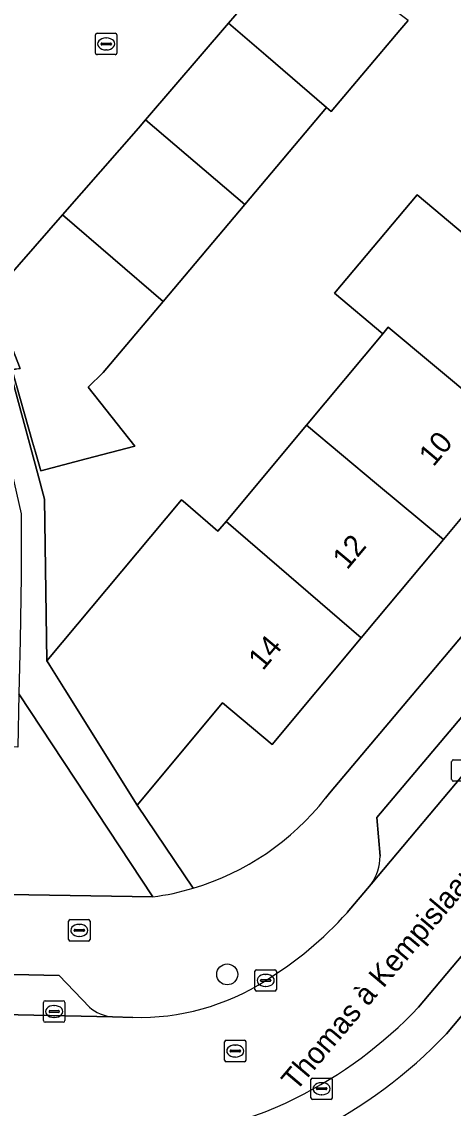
# Model space of a CAD drawing. Extents: x 162523 to 163266, y 381230 to 382050.
# Drawn here: x 162983.4 to 163003.6, y 381775.7 to 381826.4 of the extents above; entities that cross this region are included whole.
import ezdxf

# ---------------------------------------------------------------- set-up
doc = ezdxf.new("R2010")
doc.units = 0
for name, color, linetype in [('IMGEO_Boom', 7, 'Continuous'), ('IMGEO_Brandkraan', 7, 'Continuous'), ('IMGEO_Erf', 7, 'Continuous'), ('IMGEO_Kolk', 7, 'Continuous'), ('IMGEO_Openbare_ruimte_label', 7, 'Continuous'), ('IMGEO_Pand', 7, 'Continuous'), ('IMGEO_Pand_nummerreeks', 7, 'Continuous'), ('IMGEO_Parkeervlak_open', 7, 'Continuous'), ('IMGEO_Rijbaan_lokaal_open', 7, 'Continuous'), ('IMGEO_Rioolput', 7, 'Continuous'), ('IMGEO_Voetpad_open', 7, 'Continuous')]:
    doc.layers.add(name, color=color, linetype=linetype)

msp = doc.modelspace()

# ---------------------------------------------------------------- linework, layer by layer
at = {"layer": 'IMGEO_Boom'}
msp.add_circle((162993.027, 381781.952), 0.489, dxfattribs=at)
at = {"layer": 'IMGEO_Brandkraan'}
for p, q in [((162985.623, 381783.581), (162985.623, 381784.433)), ((162985.698, 381784.507), (162986.55, 381784.507)), ((162986.111, 381784.287), (162986.136, 381784.287)), ((162986.624, 381784.433), (162986.624, 381783.581)), ((162985.882, 381784.001), (162985.882, 381784.013)), ((162986.32, 381783.964), (162985.922, 381783.964)), ((162985.925, 381784.05), (162986.323, 381784.05)), ((162986.134, 381783.727), (162986.109, 381783.727)), ((162986.366, 381784.013), (162986.366, 381784.001)), ((162986.55, 381783.507), (162985.698, 381783.507))]:
    msp.add_line(p, q, dxfattribs=at)
for points in [[(162985.623, 381783.581), (162985.623, 381784.433)], [(162985.698, 381784.507), (162986.55, 381784.507)], [(162986.624, 381784.433), (162986.624, 381783.581)], [(162986.55, 381783.507), (162985.698, 381783.507)]]:
    msp.add_lwpolyline(points, dxfattribs=at)
for centre, radius, start, end in [((162985.7, 381784.431), 0.0765, 91.552, 178.448), ((162985.7, 381784.431), 0.0765, 91.552, 178.448), ((162986.548, 381784.431), 0.0765, 1.552, 88.448), ((162986.548, 381784.431), 0.0765, 1.552, 88.448), ((162985.922, 381784.01), 0.0403, 85.8775, 175.7526), ((162985.919, 381784), 0.0366, 178.938, 274.7102), ((162986.323, 381784.007), 0.043, 264.8664, 352.4533), ((162986.327, 381784.012), 0.0386, 1.7309, 96.639), ((162985.7, 381783.583), 0.0765, 181.552, 268.448), ((162985.7, 381783.583), 0.0765, 181.552, 268.448), ((162986.548, 381783.583), 0.0765, 271.552, 358.448), ((162986.548, 381783.583), 0.0765, 271.552, 358.448)]:
    msp.add_arc(centre, radius, start, end, dxfattribs=at)
for centre, major_axis, ratio, start_param, end_param in [((162986.11, 381784.007), (-0.387, 0.002), 0.722429, 4.712389, 7.853982), ((162986.135, 381784.007), (-0.39, 0.002), 0.717154, 1.570796, 4.712389)]:
    msp.add_ellipse(centre, major_axis=major_axis, ratio=ratio, start_param=start_param, end_param=end_param, dxfattribs=at)
at = {"layer": 'IMGEO_Erf'}
for points in [[(163031.179, 381830.005), (163022.344, 381837.805), (163020.055, 381835.066), (163026.287, 381829.86), (163022.448, 381825.264), (163021.846, 381824.543), (163022.152, 381824.287), (163020.685, 381822.532), (163020.315, 381822.841), (163018.399, 381820.548), (163014.615, 381816.018), (163010.707, 381811.338), (163006.935, 381806.824), (163003.119, 381802.254), (163000, 381798.521), (162999.285, 381797.665), (162995.128, 381792.689), (162992.81, 381794.625), (162988.817, 381789.845), (162991.441, 381785.976)], [(162982.867, 381810.21), (162984.165, 381805.367), (162984.495, 381804.134), (162984.608, 381796.596), (162990.888, 381804.113), (162991.082, 381803.947), (162992.593, 381802.645), (162992.974, 381803.101), (162996.727, 381807.594), (163000.294, 381811.864), (162998.039, 381813.749), (163001.887, 381818.354), (163004.142, 381816.47), (163004.315, 381816.677), (163008.223, 381821.356), (163012.008, 381825.886), (163015.993, 381830.656)], [(162997.617, 381790.181), (162997.806, 381790.405), (163031.179, 381830.005)], [(163001.473, 381826.491), (163001.369, 381826.369), (163001.082, 381826.028), (162997.88, 381822.23), (162997.663, 381822.417), (162993.85, 381817.893), (162990.032, 381813.364), (162987.237, 381810.048), (162986.545, 381809.368), (162988.717, 381806.619), (162986.441, 381806.016), (162984.331, 381805.458), (162984.083, 381806.325), (162983.946, 381806.806), (162982.987, 381810.157)]]:
    msp.add_lwpolyline(points, dxfattribs=at)
msp.add_lwpolyline([(162983.304, 381795.054), (162983.253, 381792.555), (162977.318, 381792.677), (162971.15, 381792.804), (162965.164, 381792.927), (162959.075, 381793.053), (162954.052, 381793.156), (162953.874, 381786.148), (162989.552, 381785.568)], close=True, dxfattribs=at)
msp.add_arc((162987.902, 381797.812), 12.354, 286.6472, 321.8517, dxfattribs=at)
at = {"layer": 'IMGEO_Kolk'}
for p, q in [((162986.878, 381824.965), (162986.878, 381825.817)), ((162986.953, 381825.891), (162987.805, 381825.891)), ((162987.879, 381825.817), (162987.879, 381824.965)), ((162987.137, 381825.385), (162987.137, 381825.397)), ((162987.575, 381825.348), (162987.177, 381825.348)), ((162987.18, 381825.434), (162987.578, 381825.434)), ((162987.366, 381825.671), (162987.391, 381825.671)), ((162987.621, 381825.397), (162987.621, 381825.385)), ((162987.805, 381824.891), (162986.953, 381824.891)), ((162987.389, 381825.111), (162987.364, 381825.111)), ((163003.504, 381791.046), (163003.504, 381791.898)), ((163003.579, 381791.972), (163004.431, 381791.972)), ((163004.431, 381790.972), (163003.579, 381790.972)), ((162994.324, 381781.244), (162994.324, 381782.096)), ((162994.399, 381782.17), (162995.251, 381782.17)), ((162994.583, 381781.664), (162994.583, 381781.676)), ((162994.626, 381781.713), (162995.024, 381781.713)), ((162994.812, 381781.95), (162994.837, 381781.95)), ((162995.067, 381781.676), (162995.067, 381781.664)), ((162995.325, 381782.096), (162995.325, 381781.244)), ((162995.251, 381781.17), (162994.399, 381781.17)), ((162995.021, 381781.627), (162994.623, 381781.627)), ((162994.835, 381781.39), (162994.81, 381781.39)), ((162984.526, 381780.718), (162985.378, 381780.718)), ((162984.451, 381779.792), (162984.451, 381780.644)), ((162984.71, 381780.212), (162984.71, 381780.224)), ((162985.148, 381780.175), (162984.75, 381780.175)), ((162984.753, 381780.261), (162985.151, 381780.261)), ((162984.939, 381780.498), (162984.964, 381780.498)), ((162985.194, 381780.224), (162985.194, 381780.212)), ((162985.452, 381780.644), (162985.452, 381779.792)), ((162985.378, 381779.718), (162984.526, 381779.718)), ((162984.962, 381779.938), (162984.937, 381779.938)), ((162997.008, 381777.113), (162997.86, 381777.113)), ((162996.933, 381776.187), (162996.933, 381777.039)), ((162997.192, 381776.607), (162997.192, 381776.619)), ((162997.235, 381776.656), (162997.633, 381776.656)), ((162997.421, 381776.893), (162997.446, 381776.893)), ((162997.676, 381776.619), (162997.676, 381776.607)), ((162997.934, 381777.039), (162997.934, 381776.187)), ((162997.86, 381776.113), (162997.008, 381776.113)), ((162997.63, 381776.57), (162997.232, 381776.57)), ((162997.444, 381776.333), (162997.419, 381776.333))]:
    msp.add_line(p, q, dxfattribs=at)
for points in [[(162986.878, 381824.965), (162986.878, 381825.817)], [(162986.953, 381825.891), (162987.805, 381825.891)], [(162987.879, 381825.817), (162987.879, 381824.965)], [(162987.805, 381824.891), (162986.953, 381824.891)], [(163003.504, 381791.046), (163003.504, 381791.898)], [(163003.579, 381791.972), (163004.431, 381791.972)], [(163004.431, 381790.972), (163003.579, 381790.972)], [(162994.324, 381781.244), (162994.324, 381782.096)], [(162994.399, 381782.17), (162995.251, 381782.17)], [(162995.325, 381782.096), (162995.325, 381781.244)], [(162995.251, 381781.17), (162994.399, 381781.17)], [(162984.526, 381780.718), (162985.378, 381780.718)], [(162984.451, 381779.792), (162984.451, 381780.644)], [(162985.452, 381780.644), (162985.452, 381779.792)], [(162985.378, 381779.718), (162984.526, 381779.718)], [(162997.008, 381777.113), (162997.86, 381777.113)], [(162996.933, 381776.187), (162996.933, 381777.039)], [(162997.934, 381777.039), (162997.934, 381776.187)], [(162997.86, 381776.113), (162997.008, 381776.113)]]:
    msp.add_lwpolyline(points, dxfattribs=at)
for centre, radius, start, end in [((162986.955, 381825.815), 0.0765, 91.552, 178.448), ((162986.955, 381825.815), 0.0765, 91.552, 178.448), ((162987.803, 381825.815), 0.0765, 1.552, 88.448), ((162987.803, 381825.815), 0.0765, 1.552, 88.448), ((162987.177, 381825.394), 0.0403, 85.8775, 175.7526), ((162987.174, 381825.384), 0.0366, 178.938, 274.7102), ((162987.578, 381825.391), 0.043, 264.8664, 352.4533), ((162987.582, 381825.396), 0.0386, 1.7309, 96.639), ((162986.955, 381824.967), 0.0765, 181.552, 268.448), ((162986.955, 381824.967), 0.0765, 181.552, 268.448), ((162987.803, 381824.967), 0.0765, 271.552, 358.448), ((162987.803, 381824.967), 0.0765, 271.552, 358.448), ((163003.581, 381791.896), 0.0765, 91.552, 178.448), ((163003.581, 381791.896), 0.0765, 91.552, 178.448), ((163003.581, 381791.048), 0.0765, 181.552, 268.448), ((163003.581, 381791.048), 0.0765, 181.552, 268.448), ((162994.401, 381782.094), 0.0765, 91.552, 178.448), ((162994.401, 381782.094), 0.0765, 91.552, 178.448), ((162994.623, 381781.673), 0.0403, 85.8775, 175.7526), ((162995.028, 381781.675), 0.0386, 1.7309, 96.639), ((162995.249, 381782.094), 0.0765, 1.552, 88.448), ((162995.249, 381782.094), 0.0765, 1.552, 88.448), ((162994.401, 381781.246), 0.0765, 181.552, 268.448), ((162994.401, 381781.246), 0.0765, 181.552, 268.448), ((162994.62, 381781.663), 0.0366, 178.938, 274.7102), ((162995.024, 381781.67), 0.043, 264.8664, 352.4533), ((162995.249, 381781.246), 0.0765, 271.552, 358.448), ((162995.249, 381781.246), 0.0765, 271.552, 358.448), ((162984.528, 381780.642), 0.0765, 91.552, 178.448), ((162984.528, 381780.642), 0.0765, 91.552, 178.448), ((162985.376, 381780.642), 0.0765, 1.552, 88.448), ((162985.376, 381780.642), 0.0765, 1.552, 88.448), ((162984.75, 381780.221), 0.0403, 85.8775, 175.7526), ((162984.747, 381780.211), 0.0366, 178.938, 274.7102), ((162985.151, 381780.218), 0.043, 264.8664, 352.4533), ((162985.155, 381780.223), 0.0386, 1.7309, 96.639), ((162984.528, 381779.794), 0.0765, 181.552, 268.448), ((162984.528, 381779.794), 0.0765, 181.552, 268.448), ((162985.376, 381779.794), 0.0765, 271.552, 358.448), ((162985.376, 381779.794), 0.0765, 271.552, 358.448), ((162997.01, 381777.037), 0.0765, 91.552, 178.448), ((162997.01, 381777.037), 0.0765, 91.552, 178.448), ((162997.858, 381777.037), 0.0765, 1.552, 88.448), ((162997.858, 381777.037), 0.0765, 1.552, 88.448), ((162997.232, 381776.616), 0.0403, 85.8775, 175.7526), ((162997.229, 381776.606), 0.0366, 178.938, 274.7102), ((162997.633, 381776.613), 0.043, 264.8664, 352.4533), ((162997.637, 381776.618), 0.0386, 1.7309, 96.639), ((162997.01, 381776.189), 0.0765, 181.552, 268.448), ((162997.01, 381776.189), 0.0765, 181.552, 268.448), ((162997.858, 381776.189), 0.0765, 271.552, 358.448), ((162997.858, 381776.189), 0.0765, 271.552, 358.448)]:
    msp.add_arc(centre, radius, start, end, dxfattribs=at)
for centre, major_axis, ratio, start_param, end_param in [((162987.365, 381825.391), (-0.387, 0.002), 0.722429, 4.712389, 7.853982), ((162987.39, 381825.391), (-0.39, 0.002), 0.717154, 1.570796, 4.712389), ((162994.811, 381781.67), (-0.387, 0.002), 0.722429, 4.712389, 7.853982), ((162994.836, 381781.67), (-0.39, 0.002), 0.717154, 1.570796, 4.712389), ((162984.938, 381780.218), (-0.387, 0.002), 0.722429, 4.712389, 7.853982), ((162984.963, 381780.218), (-0.39, 0.002), 0.717154, 1.570796, 4.712389), ((162997.42, 381776.613), (-0.387, 0.002), 0.722429, 4.712389, 7.853982), ((162997.445, 381776.613), (-0.39, 0.002), 0.717154, 1.570796, 4.712389)]:
    msp.add_ellipse(centre, major_axis=major_axis, ratio=ratio, start_param=start_param, end_param=end_param, dxfattribs=at)
at = {"layer": 'IMGEO_Pand'}
for points in [[(162997.107, 381829.771), (162995.45, 381829.117), (162993.09, 381826.366), (162994.289, 381825.331), (162994.834, 381824.86), (162997.663, 381822.417), (162997.88, 381822.23), (163001.082, 381826.028), (163001.369, 381826.369), (163001.473, 381826.491)], [(162993.09, 381826.366), (162989.22, 381821.855), (162993.85, 381817.893), (162997.663, 381822.417), (162994.834, 381824.86), (162994.289, 381825.331)], [(162993.85, 381817.893), (162989.22, 381821.855), (162988.883, 381821.461), (162985.336, 381817.41), (162990.032, 381813.364)], [(163004.315, 381816.677), (163004.142, 381816.47), (163001.887, 381818.354), (162998.039, 381813.749), (163000.294, 381811.864), (163000.543, 381812.162), (163006.935, 381806.824), (163010.707, 381811.338)], [(162990.032, 381813.364), (162985.336, 381817.41), (162982.022, 381813.624), (162983.367, 381810.236), (162982.987, 381810.157), (162983.946, 381806.806), (162984.083, 381806.325), (162984.331, 381805.458), (162986.441, 381806.016), (162988.717, 381806.619), (162986.545, 381809.368), (162987.237, 381810.048)], [(163000.543, 381812.162), (163000.294, 381811.864), (162996.727, 381807.594), (163000, 381804.86), (163003.119, 381802.254), (163006.935, 381806.824)], [(162996.727, 381807.594), (162992.974, 381803.101), (162999.285, 381797.665), (163000, 381798.521), (163003.119, 381802.254), (163000, 381804.86)], [(162992.974, 381803.101), (162992.593, 381802.645), (162991.082, 381803.947), (162990.888, 381804.113), (162984.608, 381796.596), (162984.7, 381796.45), (162984.751, 381796.368), (162985.45, 381795.246), (162988.817, 381789.845), (162992.81, 381794.625), (162995.128, 381792.689), (162999.285, 381797.665)]]:
    msp.add_lwpolyline(points, close=True, dxfattribs=at)
at = {"layer": 'IMGEO_Parkeervlak_open'}
for points in [[(163030.083, 381822.935), (163028.276, 381822.773), (163000.015, 381789.276), (163000.162, 381787.468)], [(162999.743, 381786.166), (163009.427, 381797.675)], [(163013.045, 381793.607), (163001.963, 381780.42)], [(163003.268, 381779.181), (163012.803, 381790.534), (163012.649, 381792.394)], [(162986.595, 381780.417), (162985.19, 381781.898), (162957.409, 381782.505), (162955.854, 381781.153)], [(162954.65, 381780.67), (162987.671, 381779.97)]]:
    msp.add_lwpolyline(points, dxfattribs=at)
for centre, radius, start, end in [((162997.979, 381787.452), 2.183, 323.9037, 0.4186), ((162987.835, 381781.883), 1.92, 229.7733, 265.108), ((162987.004, 381794.642), 20.641, 296.5071, 316.4471), ((162987.039, 381794.594), 22.381, 296.4779, 316.4776), ((162988.835, 381790.903), 16.478, 267.867, 296.6102)]:
    msp.add_arc(centre, radius, start, end, dxfattribs=at)
at = {"layer": 'IMGEO_Rijbaan_lokaal_open'}
for points in [[(162971.631, 381828.43), (162972.525, 381825.423), (162973.42, 381822.417), (162974.314, 381819.41), (162974.42, 381819.027), (162976.006, 381813.283), (162977.637, 381813.261), (162977.631, 381813.068), (162981.26, 381812.888), (162982.022, 381813.624), (162985.336, 381817.41), (162988.883, 381821.461), (162989.22, 381821.855), (162993.09, 381826.366), (162995.45, 381829.117)], [(163001.963, 381780.42), (163013.045, 381793.607), (163013.506, 381794.176), (163009.427, 381797.675), (162999.743, 381786.166), (162998.625, 381784.833)], [(162988.621, 381779.946), (162987.671, 381779.97), (162954.65, 381780.67), (162954.429, 381780.672), (162954.27, 381775.179), (162963.739, 381774.97), (162976.265, 381774.685), (162988.222, 381774.437)]]:
    msp.add_lwpolyline(points, dxfattribs=at)
for centre, radius, start, end in [((162985.838, 381796.331), 17.197, 301.5078, 318.038), ((162988.931, 381790.855), 10.913, 268.3712, 302.6884), ((162987.004, 381794.642), 20.641, 296.5071, 316.4471), ((162988.835, 381790.903), 16.478, 267.867, 296.6102)]:
    msp.add_arc(centre, radius, start, end, dxfattribs=at)
at = {"layer": 'IMGEO_Rioolput'}
for p, q in [((162992.903, 381777.948), (162992.903, 381778.8)), ((162992.978, 381778.874), (162993.83, 381778.874)), ((162993.391, 381778.654), (162993.416, 381778.654)), ((162993.904, 381778.8), (162993.904, 381777.948)), ((162993.162, 381778.368), (162993.162, 381778.38)), ((162993.6, 381778.331), (162993.202, 381778.331)), ((162993.205, 381778.417), (162993.603, 381778.417)), ((162993.646, 381778.38), (162993.646, 381778.368)), ((162993.83, 381777.874), (162992.978, 381777.874)), ((162993.414, 381778.094), (162993.389, 381778.094))]:
    msp.add_line(p, q, dxfattribs=at)
for points in [[(162992.903, 381777.948), (162992.903, 381778.8)], [(162992.978, 381778.874), (162993.83, 381778.874)], [(162993.904, 381778.8), (162993.904, 381777.948)], [(162993.83, 381777.874), (162992.978, 381777.874)]]:
    msp.add_lwpolyline(points, dxfattribs=at)
for centre, radius, start, end in [((162992.98, 381778.798), 0.0765, 91.552, 178.448), ((162992.98, 381778.798), 0.0765, 91.552, 178.448), ((162993.828, 381778.798), 0.0765, 1.552, 88.448), ((162993.828, 381778.798), 0.0765, 1.552, 88.448), ((162993.202, 381778.377), 0.0403, 85.8775, 175.7526), ((162993.199, 381778.367), 0.0366, 178.938, 274.7102), ((162993.603, 381778.374), 0.043, 264.8664, 352.4533), ((162993.607, 381778.379), 0.0386, 1.7309, 96.639), ((162992.98, 381777.95), 0.0765, 181.552, 268.448), ((162992.98, 381777.95), 0.0765, 181.552, 268.448), ((162993.828, 381777.95), 0.0765, 271.552, 358.448), ((162993.828, 381777.95), 0.0765, 271.552, 358.448)]:
    msp.add_arc(centre, radius, start, end, dxfattribs=at)
for centre, major_axis, ratio, start_param, end_param in [((162993.39, 381778.374), (-0.387, 0.002), 0.722429, 4.712389, 7.853982), ((162993.415, 381778.374), (-0.39, 0.002), 0.717154, 1.570796, 4.712389)]:
    msp.add_ellipse(centre, major_axis=major_axis, ratio=ratio, start_param=start_param, end_param=end_param, dxfattribs=at)
at = {"layer": 'IMGEO_Voetpad_open'}
for points in [[(163031.165, 381823.49), (163031.945, 381824.423), (163033.791, 381826.677), (163034.045, 381827.064), (163034.271, 381827.468), (163031.179, 381830.005), (162997.806, 381790.405), (162997.617, 381790.181)], [(163000.162, 381787.468), (163000.015, 381789.276), (163028.276, 381822.773), (163030.083, 381822.935)], [(162982.867, 381810.21), (162983.367, 381810.236), (162982.022, 381813.624), (162981.26, 381812.888), (162982.623, 381806.972), (162983.417, 381803.449), (162983.417, 381800.53), (162983.356, 381797.554), (162983.304, 381795.054), (162989.552, 381785.568)], [(162991.441, 381785.976), (162988.817, 381789.845), (162985.45, 381795.246), (162984.751, 381796.368), (162984.7, 381796.45), (162984.608, 381796.596), (162984.495, 381804.134), (162984.165, 381805.367), (162982.867, 381810.21)], [(163012.649, 381792.394), (163012.803, 381790.534), (163003.268, 381779.181)], [(162989.552, 381785.568), (162953.874, 381786.148)], [(162998.625, 381784.833), (162999.743, 381786.166)], [(162955.854, 381781.153), (162957.409, 381782.505), (162985.19, 381781.898), (162986.595, 381780.417)], [(162987.671, 381779.97), (162988.621, 381779.946)]]:
    msp.add_lwpolyline(points, dxfattribs=at)
for centre, radius, start, end in [((162987.902, 381797.812), 12.354, 286.6472, 321.8517), ((162997.979, 381787.452), 2.183, 323.9037, 0.4186), ((162987.9, 381797.792), 12.335, 277.6952, 286.6807), ((162987.9, 381797.792), 12.335, 277.6952, 286.6807), ((162985.838, 381796.331), 17.197, 301.5078, 318.038), ((162988.931, 381790.855), 10.913, 268.3712, 302.6884), ((162987.835, 381781.883), 1.92, 229.7733, 265.108), ((162987.039, 381794.594), 22.381, 296.4779, 316.4776)]:
    msp.add_arc(centre, radius, start, end, dxfattribs=at)

# ---------------------------------------------------------------- texts
at = {"layer": 'IMGEO_Openbare_ruimte_label'}
msp.add_text('Thomas à Kempislaan', height=1, rotation=49.8276, dxfattribs=at).set_placement((162996.237, 381776.449))
at = {"layer": 'IMGEO_Pand_nummerreeks'}
for s, rotation, p in [('10', 49.9676, (163002.651, 381805.616)), ('12', 50.1263, (162998.625, 381800.804)), ('14', 50.1281, (162994.69, 381796.096))]:
    msp.add_text(s, height=1, rotation=rotation, dxfattribs=at).set_placement(p)

doc.saveas('drawing.dxf')
